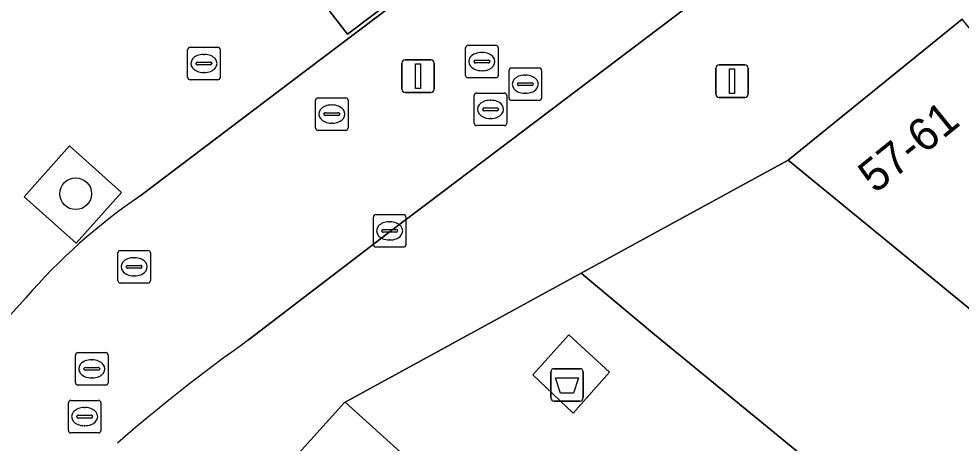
# Model space of a CAD drawing. Extents: x 161772 to 163126, y 383092 to 383917.
# Drawn here: x 162118.5 to 162147.44, y 383246.72 to 383259.77 of the extents above; entities that cross this region are included whole.
import ezdxf

# ---------------------------------------------------------------- set-up
doc = ezdxf.new("R2010")
doc.units = 0
for name, color, linetype in [('IMGEO_Afval_apart_plaats', 7, 'Continuous'), ('IMGEO_Boom', 7, 'Continuous'), ('IMGEO_Groenvoorziening', 7, 'Continuous'), ('IMGEO_Kolk', 7, 'Continuous'), ('IMGEO_Lichtmast', 7, 'Continuous'), ('IMGEO_Pand', 7, 'Continuous'), ('IMGEO_Pand_nummerreeks', 7, 'Continuous'), ('IMGEO_Rijbaan_lokaal_open', 7, 'Continuous'), ('IMGEO_Rioolput', 7, 'Continuous'), ('IMGEO_Voetpad_gesloten', 7, 'Continuous'), ('IMGEO_Voetpad_open', 7, 'Continuous')]:
    doc.layers.add(name, color=color, linetype=linetype)

msp = doc.modelspace()

# ---------------------------------------------------------------- linework, layer by layer
at = {"layer": 'IMGEO_Afval_apart_plaats'}
for p, q in [((162134.941, 383249.009), (162135.731, 383249.009)), ((162135.731, 383249.009), (162134.941, 383249.009)), ((162134.841, 383248.109), (162134.841, 383248.909)), ((162134.841, 383248.909), (162134.841, 383248.109)), ((162135.831, 383248.909), (162135.831, 383248.109)), ((162135.831, 383248.109), (162135.831, 383248.909)), ((162135.731, 383248.009), (162134.941, 383248.009)), ((162134.941, 383248.009), (162135.731, 383248.009))]:
    msp.add_line(p, q, dxfattribs=at)
msp.add_lwpolyline([(162134.984, 383248.723), (162135.688, 383248.723), (162135.539, 383248.253), (162135.133, 383248.253), (162134.984, 383248.723)], dxfattribs=at)
for centre, start, end in [((162134.941, 383248.909), 90, 180), ((162134.941, 383248.909), 90, 180), ((162135.731, 383248.909), 0, 90), ((162135.731, 383248.909), 360, 90), ((162134.941, 383248.109), 180, 270), ((162134.941, 383248.109), 180, 270), ((162135.731, 383248.109), 270, 0), ((162135.731, 383248.109), 270, 0)]:
    msp.add_arc(centre, 0.1, start, end, dxfattribs=at)
at = {"layer": 'IMGEO_Boom'}
msp.add_circle((162120.244, 383254.39), 0.489, dxfattribs=at)
at = {"layer": 'IMGEO_Groenvoorziening'}
for points in [[(162128.996, 383262.225), (162127.318, 383260.949), (162128.594, 383259.291), (162130.252, 383260.561)], [(162121.652, 383254.428), (162120.049, 383255.864), (162118.656, 383254.289), (162120.255, 383252.869)]]:
    msp.add_lwpolyline(points, close=True, dxfattribs=at)
at = {"layer": 'IMGEO_Kolk'}
for p, q in [((162129.387, 383252.821), (162129.387, 383253.673)), ((162129.462, 383253.747), (162130.314, 383253.747)), ((162130.388, 383253.673), (162130.388, 383252.821)), ((162129.875, 383253.527), (162129.9, 383253.527)), ((162129.646, 383253.241), (162129.646, 383253.253)), ((162130.084, 383253.204), (162129.686, 383253.204)), ((162129.689, 383253.29), (162130.087, 383253.29)), ((162130.13, 383253.253), (162130.13, 383253.241)), ((162130.314, 383252.747), (162129.462, 383252.747)), ((162129.898, 383252.967), (162129.873, 383252.967))]:
    msp.add_line(p, q, dxfattribs=at)
for points in [[(162129.387, 383252.821), (162129.387, 383253.673)], [(162129.462, 383253.747), (162130.314, 383253.747)], [(162130.388, 383253.673), (162130.388, 383252.821)], [(162130.314, 383252.747), (162129.462, 383252.747)]]:
    msp.add_lwpolyline(points, dxfattribs=at)
for centre, radius, start, end in [((162129.464, 383253.671), 0.0765, 91.552, 178.448), ((162129.464, 383253.671), 0.0765, 91.552, 178.448), ((162130.312, 383253.671), 0.0765, 1.552, 88.448), ((162130.312, 383253.671), 0.0765, 1.552, 88.448), ((162129.686, 383253.25), 0.0403, 85.8775, 175.7526), ((162129.683, 383253.24), 0.0366, 178.938, 274.7102), ((162130.087, 383253.247), 0.043, 264.8664, 352.4533), ((162130.091, 383253.252), 0.0386, 1.7309, 96.639), ((162129.464, 383252.823), 0.0765, 181.552, 268.448), ((162129.464, 383252.823), 0.0765, 181.552, 268.448), ((162130.312, 383252.823), 0.0765, 271.552, 358.448), ((162130.312, 383252.823), 0.0765, 271.552, 358.448)]:
    msp.add_arc(centre, radius, start, end, dxfattribs=at)
for centre, major_axis, ratio, start_param, end_param in [((162129.874, 383253.247), (-0.387, 0.002), 0.722429, 4.712389, 7.853982), ((162129.899, 383253.247), (-0.39, 0.002), 0.717154, 1.570796, 4.712389)]:
    msp.add_ellipse(centre, major_axis=major_axis, ratio=ratio, start_param=start_param, end_param=end_param, dxfattribs=at)
at = {"layer": 'IMGEO_Lichtmast'}
for p, q in [((162130.264, 383257.604), (162130.264, 383258.404)), ((162130.264, 383258.404), (162130.264, 383257.604)), ((162130.364, 383258.504), (162131.154, 383258.504)), ((162131.154, 383258.504), (162130.364, 383258.504)), ((162131.254, 383258.404), (162131.254, 383257.604)), ((162131.254, 383257.604), (162131.254, 383258.404)), ((162139.908, 383257.451), (162139.908, 383258.251)), ((162139.908, 383258.251), (162139.908, 383257.451)), ((162140.008, 383258.351), (162140.798, 383258.351)), ((162140.798, 383258.351), (162140.008, 383258.351)), ((162140.898, 383258.251), (162140.898, 383257.451)), ((162140.898, 383257.451), (162140.898, 383258.251)), ((162131.154, 383257.504), (162130.364, 383257.504)), ((162130.364, 383257.504), (162131.154, 383257.504)), ((162140.798, 383257.351), (162140.008, 383257.351)), ((162140.008, 383257.351), (162140.798, 383257.351))]:
    msp.add_line(p, q, dxfattribs=at)
for points in [[(162130.684, 383258.379), (162130.834, 383258.379), (162130.834, 383257.629), (162130.684, 383257.629), (162130.684, 383258.379)], [(162140.328, 383258.226), (162140.478, 383258.226), (162140.478, 383257.476), (162140.328, 383257.476), (162140.328, 383258.226)]]:
    msp.add_lwpolyline(points, dxfattribs=at)
for centre, start, end in [((162130.364, 383258.404), 90, 180), ((162130.364, 383258.404), 90, 180), ((162131.154, 383258.404), 0, 90), ((162131.154, 383258.404), 360, 90), ((162140.008, 383258.251), 90, 180), ((162140.008, 383258.251), 90, 180), ((162140.798, 383258.251), 0, 90), ((162140.798, 383258.251), 360, 90), ((162130.364, 383257.604), 180, 270), ((162130.364, 383257.604), 180, 270), ((162131.154, 383257.604), 270, 0), ((162131.154, 383257.604), 270, 0), ((162140.008, 383257.451), 180, 270), ((162140.008, 383257.451), 180, 270), ((162140.798, 383257.451), 270, 0), ((162140.798, 383257.451), 270, 0)]:
    msp.add_arc(centre, 0.1, start, end, dxfattribs=at)
at = {"layer": 'IMGEO_Pand'}
for points in [[(162153.503, 383252.304), (162147.474, 383259.754), (162142.125, 383255.424), (162153.726, 383245.912), (162156.473, 383248.149), (162156.719, 383247.845), (162156.859, 383247.959), (162156.964, 383248.044)], [(162128.52, 383247.982), (162128.505, 383247.965), (162124.741, 383243.793), (162129.189, 383239.767), (162133.567, 383235.805), (162137.347, 383239.996)]]:
    msp.add_lwpolyline(points, close=True, dxfattribs=at)
at = {"layer": 'IMGEO_Rijbaan_lokaal_open'}
for points in [[(162125.556, 383249.892), (162129.999, 383253.295), (162131.075, 383254.111), (162141.902, 383262.323), (162145.715, 383265.249), (162146.47, 383265.811), (162150.289, 383268.77), (162151.033, 383269.327), (162154.85, 383272.228), (162155.623, 383272.804), (162159.428, 383275.721), (162160.181, 383276.339), (162163.997, 383279.241), (162176.419, 383288.739), (162173.143, 383292.801), (162157.047, 383280.641), (162150.836, 383275.949), (162127.298, 383258.166), (162122.215, 383254.312)], [(162122.215, 383254.312), (162127.298, 383258.166), (162150.836, 383275.949)], [(162153.726, 383245.912), (162142.125, 383255.424), (162135.774, 383251.95), (162138.027, 383250.059), (162156.225, 383235.128)], [(162118.717, 383251.19), (162100.965, 383231.546), (162094.438, 383224.339), (162093.019, 383222.805), (162087.701, 383216.922), (162086.275, 383215.36), (162080.969, 383209.451), (162079.552, 383207.898), (162074.229, 383201.995), (162072.856, 383200.493), (162072.024, 383199.58), (162068.256, 383195.442), (162067.57, 383194.688), (162066.195, 383193.13), (162060.56, 383186.888), (162059.171, 383185.317), (162058.675, 383184.763), (162055.856, 383181.62), (162055.724, 383181.473), (162059.513, 383178.276), (162082.677, 383203.875), (162086.03, 383207.558), (162086.694, 383208.318), (162090.088, 383212.094)], [(162100.965, 383231.546), (162118.717, 383251.19)]]:
    msp.add_lwpolyline(points, dxfattribs=at)
for points in [[(162128.996, 383262.225), (162130.252, 383260.561), (162128.594, 383259.291), (162127.318, 383260.949)], [(162120.049, 383255.864), (162121.652, 383254.428), (162120.255, 383252.869), (162118.656, 383254.289)]]:
    msp.add_lwpolyline(points, close=True, dxfattribs=at)
for centre, radius, start, end in [((162132.363, 383239.421), 18.02, 124.2742, 139.2243), ((162132.363, 383239.421), 18.02, 124.2742, 139.2243), ((162155.424, 383207.812), 51.603, 125.3662, 131.0637)]:
    msp.add_arc(centre, radius, start, end, dxfattribs=at)
at = {"layer": 'IMGEO_Rioolput'}
for p, q in [((162123.758, 383258.894), (162124.61, 383258.894)), ((162132.221, 383258.026), (162132.221, 383258.878)), ((162132.296, 383258.952), (162133.148, 383258.952)), ((162133.222, 383258.878), (162133.222, 383258.026)), ((162123.683, 383257.968), (162123.683, 383258.82)), ((162124.171, 383258.674), (162124.196, 383258.674)), ((162124.684, 383258.82), (162124.684, 383257.968)), ((162132.709, 383258.732), (162132.734, 383258.732)), ((162123.942, 383258.388), (162123.942, 383258.4)), ((162124.38, 383258.351), (162123.982, 383258.351)), ((162123.985, 383258.437), (162124.383, 383258.437)), ((162124.426, 383258.4), (162124.426, 383258.388)), ((162132.48, 383258.446), (162132.48, 383258.458)), ((162132.918, 383258.409), (162132.52, 383258.409)), ((162132.523, 383258.495), (162132.921, 383258.495)), ((162132.964, 383258.458), (162132.964, 383258.446)), ((162133.629, 383258.257), (162134.481, 383258.257)), ((162124.194, 383258.114), (162124.169, 383258.114)), ((162132.732, 383258.172), (162132.707, 383258.172)), ((162133.554, 383257.331), (162133.554, 383258.183)), ((162134.042, 383258.037), (162134.067, 383258.037)), ((162134.555, 383258.183), (162134.555, 383257.331)), ((162124.61, 383257.894), (162123.758, 383257.894)), ((162133.148, 383257.952), (162132.296, 383257.952)), ((162133.813, 383257.751), (162133.813, 383257.763)), ((162134.251, 383257.714), (162133.853, 383257.714)), ((162133.856, 383257.8), (162134.254, 383257.8)), ((162134.297, 383257.763), (162134.297, 383257.751)), ((162132.486, 383256.557), (162132.486, 383257.409)), ((162132.561, 383257.483), (162133.413, 383257.483)), ((162133.487, 383257.409), (162133.487, 383256.557)), ((162134.065, 383257.477), (162134.04, 383257.477)), ((162127.61, 383256.412), (162127.61, 383257.264)), ((162127.685, 383257.338), (162128.537, 383257.338)), ((162128.098, 383257.118), (162128.123, 383257.118)), ((162128.611, 383257.264), (162128.611, 383256.412)), ((162132.974, 383257.263), (162132.999, 383257.263)), ((162134.481, 383257.257), (162133.629, 383257.257)), ((162127.869, 383256.832), (162127.869, 383256.844)), ((162128.307, 383256.795), (162127.909, 383256.795)), ((162127.912, 383256.881), (162128.31, 383256.881)), ((162128.353, 383256.844), (162128.353, 383256.832)), ((162132.745, 383256.977), (162132.745, 383256.989)), ((162133.183, 383256.94), (162132.785, 383256.94)), ((162132.788, 383257.026), (162133.186, 383257.026)), ((162133.229, 383256.989), (162133.229, 383256.977)), ((162128.121, 383256.558), (162128.096, 383256.558)), ((162132.997, 383256.703), (162132.972, 383256.703)), ((162128.537, 383256.338), (162127.685, 383256.338)), ((162133.413, 383256.483), (162132.561, 383256.483)), ((162121.537, 383251.717), (162121.537, 383252.569)), ((162121.612, 383252.643), (162122.464, 383252.643)), ((162122.538, 383252.569), (162122.538, 383251.717)), ((162121.839, 383252.186), (162122.237, 383252.186)), ((162122.025, 383252.423), (162122.05, 383252.423)), ((162121.796, 383252.137), (162121.796, 383252.149)), ((162122.234, 383252.1), (162121.836, 383252.1)), ((162122.28, 383252.149), (162122.28, 383252.137)), ((162122.464, 383251.643), (162121.612, 383251.643)), ((162122.048, 383251.863), (162122.023, 383251.863)), ((162120.239, 383248.578), (162120.239, 383249.43)), ((162120.314, 383249.504), (162121.166, 383249.504)), ((162120.727, 383249.284), (162120.752, 383249.284)), ((162121.24, 383249.43), (162121.24, 383248.578)), ((162120.498, 383248.998), (162120.498, 383249.01)), ((162120.541, 383249.047), (162120.939, 383249.047)), ((162120.982, 383249.01), (162120.982, 383248.998)), ((162120.936, 383248.961), (162120.538, 383248.961)), ((162120.75, 383248.724), (162120.725, 383248.724)), ((162121.166, 383248.504), (162120.314, 383248.504)), ((162120.018, 383247.11), (162120.018, 383247.962)), ((162120.093, 383248.036), (162120.945, 383248.036)), ((162121.019, 383247.962), (162121.019, 383247.11)), ((162120.277, 383247.53), (162120.277, 383247.542)), ((162120.32, 383247.579), (162120.718, 383247.579)), ((162120.506, 383247.816), (162120.531, 383247.816)), ((162120.761, 383247.542), (162120.761, 383247.53)), ((162120.715, 383247.493), (162120.317, 383247.493)), ((162120.529, 383247.256), (162120.504, 383247.256)), ((162120.945, 383247.036), (162120.093, 383247.036))]:
    msp.add_line(p, q, dxfattribs=at)
for points in [[(162123.758, 383258.894), (162124.61, 383258.894)], [(162132.221, 383258.026), (162132.221, 383258.878)], [(162132.296, 383258.952), (162133.148, 383258.952)], [(162133.222, 383258.878), (162133.222, 383258.026)], [(162123.683, 383257.968), (162123.683, 383258.82)], [(162124.684, 383258.82), (162124.684, 383257.968)], [(162133.629, 383258.257), (162134.481, 383258.257)], [(162133.554, 383257.331), (162133.554, 383258.183)], [(162134.555, 383258.183), (162134.555, 383257.331)], [(162124.61, 383257.894), (162123.758, 383257.894)], [(162133.148, 383257.952), (162132.296, 383257.952)], [(162132.486, 383256.557), (162132.486, 383257.409)], [(162132.561, 383257.483), (162133.413, 383257.483)], [(162133.487, 383257.409), (162133.487, 383256.557)], [(162127.61, 383256.412), (162127.61, 383257.264)], [(162127.685, 383257.338), (162128.537, 383257.338)], [(162128.611, 383257.264), (162128.611, 383256.412)], [(162134.481, 383257.257), (162133.629, 383257.257)], [(162128.537, 383256.338), (162127.685, 383256.338)], [(162133.413, 383256.483), (162132.561, 383256.483)], [(162121.537, 383251.717), (162121.537, 383252.569)], [(162121.612, 383252.643), (162122.464, 383252.643)], [(162122.538, 383252.569), (162122.538, 383251.717)], [(162122.464, 383251.643), (162121.612, 383251.643)], [(162120.239, 383248.578), (162120.239, 383249.43)], [(162120.314, 383249.504), (162121.166, 383249.504)], [(162121.24, 383249.43), (162121.24, 383248.578)], [(162121.166, 383248.504), (162120.314, 383248.504)], [(162120.018, 383247.11), (162120.018, 383247.962)], [(162120.093, 383248.036), (162120.945, 383248.036)], [(162121.019, 383247.962), (162121.019, 383247.11)], [(162120.945, 383247.036), (162120.093, 383247.036)]]:
    msp.add_lwpolyline(points, dxfattribs=at)
for centre, radius, start, end in [((162123.76, 383258.818), 0.0765, 91.552, 178.448), ((162123.76, 383258.818), 0.0765, 91.552, 178.448), ((162124.608, 383258.818), 0.0765, 1.552, 88.448), ((162124.608, 383258.818), 0.0765, 1.552, 88.448), ((162132.298, 383258.876), 0.0765, 91.552, 178.448), ((162132.298, 383258.876), 0.0765, 91.552, 178.448), ((162133.146, 383258.876), 0.0765, 1.552, 88.448), ((162133.146, 383258.876), 0.0765, 1.552, 88.448), ((162123.982, 383258.397), 0.0403, 85.8775, 175.7526), ((162123.979, 383258.387), 0.0366, 178.938, 274.7102), ((162124.383, 383258.394), 0.043, 264.8664, 352.4533), ((162124.387, 383258.399), 0.0386, 1.7309, 96.639), ((162132.52, 383258.455), 0.0403, 85.8775, 175.7526), ((162132.517, 383258.445), 0.0366, 178.938, 274.7102), ((162132.921, 383258.452), 0.043, 264.8664, 352.4533), ((162132.925, 383258.457), 0.0386, 1.7309, 96.639), ((162133.631, 383258.181), 0.0765, 91.552, 178.448), ((162133.631, 383258.181), 0.0765, 91.552, 178.448), ((162134.479, 383258.181), 0.0765, 1.552, 88.448), ((162134.479, 383258.181), 0.0765, 1.552, 88.448), ((162123.76, 383257.97), 0.0765, 181.552, 268.448), ((162123.76, 383257.97), 0.0765, 181.552, 268.448), ((162124.608, 383257.97), 0.0765, 271.552, 358.448), ((162124.608, 383257.97), 0.0765, 271.552, 358.448), ((162132.298, 383258.028), 0.0765, 181.552, 268.448), ((162132.298, 383258.028), 0.0765, 181.552, 268.448), ((162133.146, 383258.028), 0.0765, 271.552, 358.448), ((162133.146, 383258.028), 0.0765, 271.552, 358.448), ((162133.853, 383257.76), 0.0403, 85.8775, 175.7526), ((162133.85, 383257.75), 0.0366, 178.938, 274.7102), ((162134.254, 383257.757), 0.043, 264.8664, 352.4533), ((162134.258, 383257.762), 0.0386, 1.7309, 96.639), ((162132.563, 383257.407), 0.0765, 91.552, 178.448), ((162132.563, 383257.407), 0.0765, 91.552, 178.448), ((162133.411, 383257.407), 0.0765, 1.552, 88.448), ((162133.411, 383257.407), 0.0765, 1.552, 88.448), ((162127.687, 383257.262), 0.0765, 91.552, 178.448), ((162127.687, 383257.262), 0.0765, 91.552, 178.448), ((162128.535, 383257.262), 0.0765, 1.552, 88.448), ((162128.535, 383257.262), 0.0765, 1.552, 88.448), ((162133.631, 383257.333), 0.0765, 181.552, 268.448), ((162133.631, 383257.333), 0.0765, 181.552, 268.448), ((162134.479, 383257.333), 0.0765, 271.552, 358.448), ((162134.479, 383257.333), 0.0765, 271.552, 358.448), ((162127.909, 383256.841), 0.0403, 85.8775, 175.7526), ((162127.906, 383256.831), 0.0366, 178.938, 274.7102), ((162128.31, 383256.838), 0.043, 264.8664, 352.4533), ((162128.314, 383256.843), 0.0386, 1.7309, 96.639), ((162132.785, 383256.986), 0.0403, 85.8775, 175.7526), ((162132.782, 383256.976), 0.0366, 178.938, 274.7102), ((162133.186, 383256.983), 0.043, 264.8664, 352.4533), ((162133.19, 383256.988), 0.0386, 1.7309, 96.639), ((162132.563, 383256.559), 0.0765, 181.552, 268.448), ((162132.563, 383256.559), 0.0765, 181.552, 268.448), ((162133.411, 383256.559), 0.0765, 271.552, 358.448), ((162133.411, 383256.559), 0.0765, 271.552, 358.448), ((162127.687, 383256.414), 0.0765, 181.552, 268.448), ((162127.687, 383256.414), 0.0765, 181.552, 268.448), ((162128.535, 383256.414), 0.0765, 271.552, 358.448), ((162128.535, 383256.414), 0.0765, 271.552, 358.448), ((162121.614, 383252.567), 0.0765, 91.552, 178.448), ((162121.614, 383252.567), 0.0765, 91.552, 178.448), ((162122.462, 383252.567), 0.0765, 1.552, 88.448), ((162122.462, 383252.567), 0.0765, 1.552, 88.448), ((162121.836, 383252.146), 0.0403, 85.8775, 175.7526), ((162122.241, 383252.148), 0.0386, 1.7309, 96.639), ((162121.833, 383252.136), 0.0366, 178.938, 274.7102), ((162122.237, 383252.143), 0.043, 264.8664, 352.4533), ((162121.614, 383251.719), 0.0765, 181.552, 268.448), ((162121.614, 383251.719), 0.0765, 181.552, 268.448), ((162122.462, 383251.719), 0.0765, 271.552, 358.448), ((162122.462, 383251.719), 0.0765, 271.552, 358.448), ((162120.316, 383249.428), 0.0765, 91.552, 178.448), ((162120.316, 383249.428), 0.0765, 91.552, 178.448), ((162121.164, 383249.428), 0.0765, 1.552, 88.448), ((162121.164, 383249.428), 0.0765, 1.552, 88.448), ((162120.538, 383249.007), 0.0403, 85.8775, 175.7526), ((162120.535, 383248.997), 0.0366, 178.938, 274.7102), ((162120.939, 383249.004), 0.043, 264.8664, 352.4533), ((162120.943, 383249.009), 0.0386, 1.7309, 96.639), ((162120.316, 383248.58), 0.0765, 181.552, 268.448), ((162120.316, 383248.58), 0.0765, 181.552, 268.448), ((162121.164, 383248.58), 0.0765, 271.552, 358.448), ((162121.164, 383248.58), 0.0765, 271.552, 358.448), ((162120.095, 383247.96), 0.0765, 91.552, 178.448), ((162120.095, 383247.96), 0.0765, 91.552, 178.448), ((162120.943, 383247.96), 0.0765, 1.552, 88.448), ((162120.943, 383247.96), 0.0765, 1.552, 88.448), ((162120.317, 383247.539), 0.0403, 85.8775, 175.7526), ((162120.722, 383247.541), 0.0386, 1.7309, 96.639), ((162120.314, 383247.529), 0.0366, 178.938, 274.7102), ((162120.718, 383247.536), 0.043, 264.8664, 352.4533), ((162120.095, 383247.112), 0.0765, 181.552, 268.448), ((162120.095, 383247.112), 0.0765, 181.552, 268.448), ((162120.943, 383247.112), 0.0765, 271.552, 358.448), ((162120.943, 383247.112), 0.0765, 271.552, 358.448)]:
    msp.add_arc(centre, radius, start, end, dxfattribs=at)
for centre, major_axis, ratio, start_param, end_param in [((162124.17, 383258.394), (-0.387, 0.002), 0.722429, 4.712389, 7.853982), ((162124.195, 383258.394), (-0.39, 0.002), 0.717154, 1.570796, 4.712389), ((162132.708, 383258.452), (-0.387, 0.002), 0.722429, 4.712389, 7.853982), ((162132.733, 383258.452), (-0.39, 0.002), 0.717154, 1.570796, 4.712389), ((162134.041, 383257.757), (-0.387, 0.002), 0.722429, 4.712389, 7.853982), ((162134.066, 383257.757), (-0.39, 0.002), 0.717154, 1.570796, 4.712389), ((162128.097, 383256.838), (-0.387, 0.002), 0.722429, 4.712389, 7.853982), ((162128.122, 383256.838), (-0.39, 0.002), 0.717154, 1.570796, 4.712389), ((162132.973, 383256.983), (-0.387, 0.002), 0.722429, 4.712389, 7.853982), ((162132.998, 383256.983), (-0.39, 0.002), 0.717154, 1.570796, 4.712389), ((162122.024, 383252.143), (-0.387, 0.002), 0.722429, 4.712389, 7.853982), ((162122.049, 383252.143), (-0.39, 0.002), 0.717154, 1.570796, 4.712389), ((162120.726, 383249.004), (-0.387, 0.002), 0.722429, 4.712389, 7.853982), ((162120.751, 383249.004), (-0.39, 0.002), 0.717154, 1.570796, 4.712389), ((162120.505, 383247.536), (-0.387, 0.002), 0.722429, 4.712389, 7.853982), ((162120.53, 383247.536), (-0.39, 0.002), 0.717154, 1.570796, 4.712389)]:
    msp.add_ellipse(centre, major_axis=major_axis, ratio=ratio, start_param=start_param, end_param=end_param, dxfattribs=at)
at = {"layer": 'IMGEO_Voetpad_gesloten'}
msp.add_lwpolyline([(162135.389, 383250.046), (162134.29, 383248.817), (162135.529, 383247.645), (162136.64, 383248.907)], close=True, dxfattribs=at)
at = {"layer": 'IMGEO_Voetpad_open'}
for points in [[(162147.625, 383264.312), (162146.47, 383265.811), (162145.715, 383265.249), (162146.888, 383263.729), (162143.085, 383260.752), (162141.902, 383262.323), (162131.075, 383254.111), (162129.999, 383253.295), (162125.556, 383249.892)], [(162124.741, 383243.793), (162128.505, 383247.965), (162128.52, 383247.982), (162135.774, 383251.95), (162142.125, 383255.424), (162147.474, 383259.754)], [(162135.774, 383251.95), (162128.52, 383247.982), (162137.347, 383239.996), (162146.119, 383232.061), (162150.418, 383228.179), (162150.324, 383228.075), (162152.824, 383225.818), (162152.918, 383225.922), (162153.315, 383225.564), (162150.815, 383222.795), (162153.945, 383219.969), (162158.661, 383215.711), (162166.297, 383222.278), (162173.071, 383228.103), (162174.028, 383226.971), (162175.377, 383228.147)], [(162170.66, 383234.972), (162162.745, 383228.524), (162162.233, 383228.107), (162158.853, 383232.029), (162156.677, 383234.693), (162156.432, 383234.975), (162156.225, 383235.128), (162138.027, 383250.059), (162135.774, 383251.95)]]:
    msp.add_lwpolyline(points, dxfattribs=at)
msp.add_lwpolyline([(162135.389, 383250.046), (162136.64, 383248.907), (162135.529, 383247.645), (162134.29, 383248.817)], close=True, dxfattribs=at)
msp.add_arc((162155.424, 383207.812), 51.603, 125.3662, 131.0637, dxfattribs=at)

# ---------------------------------------------------------------- texts
at = {"layer": 'IMGEO_Pand_nummerreeks'}
msp.add_text('57-61', height=1, rotation=38.9898, dxfattribs=at).set_placement((162144.803, 383254.375))

doc.saveas('drawing.dxf')
